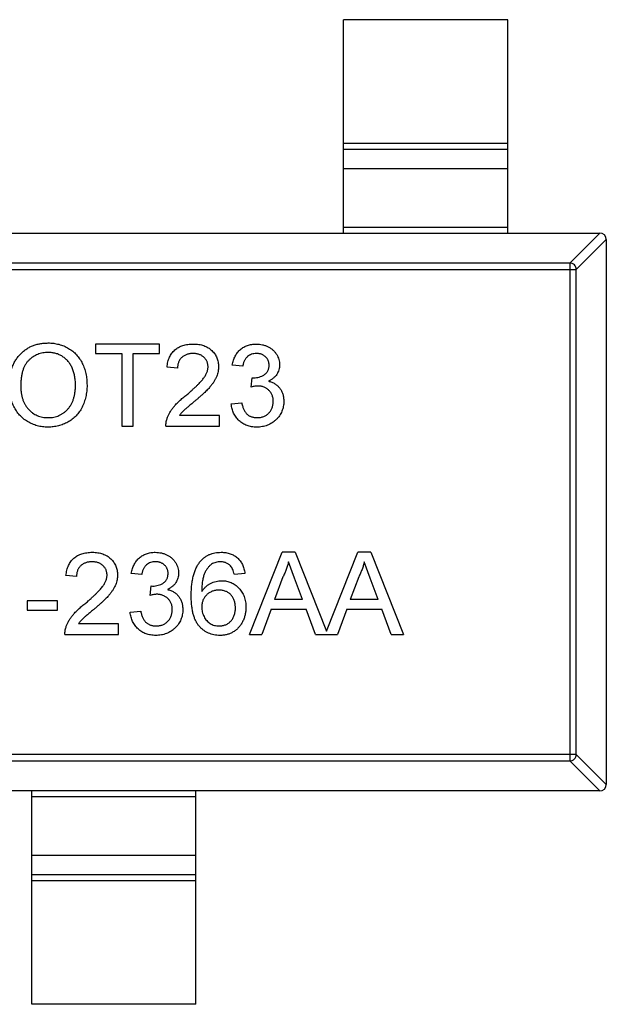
# Model space of a CAD drawing. Header units: millimetres. Extents: x 42 to 554, y 166 to 335.
# Tile 317 of 410: x 497.57 to 499.36, y 201.17 to 204.17. Entities that reach past the tile are written whole.
import ezdxf

# ---------------------------------------------------------------- set-up
doc = ezdxf.new("R2010")
doc.units = ezdxf.units.MM
doc.header["$LTSCALE"] = 30.734
doc.layers.get('0').update_dxf_attribs({"linetype": 'CONTINUOUS'})

msp = doc.modelspace()

# ---------------------------------------------------------------- linework, layer by layer
at = {"linetype": 'Continuous'}
for p, q in [((499.0558, 204.1673), (498.5558, 204.1673)), ((498.5558, 203.5173), (498.5558, 204.1673)), ((499.0558, 203.5173), (499.0558, 204.1673)), ((498.5558, 203.7912), (499.0558, 203.7912)), ((499.0558, 203.7714), (498.5558, 203.7714)), ((499.0558, 203.7133), (498.5558, 203.7133)), ((498.5558, 203.5351), (499.0558, 203.5351)), ((496.3758, 203.5173), (499.3358, 203.5173)), ((499.2447, 203.4259), (499.3361, 203.5173)), ((499.3558, 203.4976), (499.2644, 203.4062)), ((499.3558, 203.4973), (499.3558, 201.8373)), ((496.4472, 203.4062), (499.2644, 203.4062)), ((499.2447, 203.4259), (496.4669, 203.4259)), ((499.2447, 203.4259), (499.2447, 201.9087)), ((499.2644, 201.9284), (499.2644, 203.4062)), ((497.9953, 203.1791), (497.7997, 203.1791)), ((497.7997, 203.1791), (497.7997, 203.1503)), ((497.9953, 203.1503), (497.9953, 203.1791)), ((497.7997, 203.1503), (497.8799, 203.1503)), ((497.8799, 203.1503), (497.8799, 202.9291)), ((497.9151, 203.1503), (497.9953, 203.1503)), ((497.9151, 202.9291), (497.9151, 203.1503)), ((498.0497, 203.1054), (498.0177, 203.1086)), ((498.2485, 203.1118), (498.2164, 203.115)), ((498.2738, 203.0477), (498.2771, 203.0766)), ((498.2771, 203.0766), (498.2817, 203.0762)), ((498.2132, 202.9964), (498.2453, 202.9996)), ((498.178, 202.9612), (498.0557, 202.9612)), ((498.178, 202.9291), (498.178, 202.9612)), ((497.8799, 202.9291), (497.9151, 202.9291)), ((498.0145, 202.9291), (498.178, 202.9291)), ((498.2687, 202.2945), (498.368, 202.5445)), ((498.4078, 202.5445), (498.368, 202.5445)), ((498.4078, 202.5445), (498.5033, 202.304)), ((498.5033, 202.304), (498.5988, 202.5445)), ((498.6385, 202.5445), (498.5988, 202.5445)), ((498.6385, 202.5445), (498.7378, 202.2945)), ((498.4063, 202.466), (498.3879, 202.5157)), ((498.637, 202.466), (498.6187, 202.5157)), ((497.7421, 202.4708), (497.71, 202.474)), ((497.9408, 202.4772), (497.9087, 202.4804)), ((498.2549, 202.4804), (498.2228, 202.4772)), ((497.9661, 202.4131), (497.9694, 202.442)), ((497.9694, 202.442), (497.974, 202.4416)), ((498.3708, 202.4695), (498.3452, 202.4003)), ((498.4306, 202.4003), (498.4063, 202.466)), ((498.6016, 202.4695), (498.576, 202.4003)), ((498.6613, 202.4003), (498.637, 202.466)), ((497.6844, 202.3971), (497.5914, 202.3971)), ((497.5914, 202.3971), (497.5914, 202.3682)), ((497.6844, 202.3682), (497.6844, 202.3971)), ((498.4306, 202.4003), (498.3452, 202.4003)), ((498.6613, 202.4003), (498.576, 202.4003)), ((497.5914, 202.3682), (497.6844, 202.3682)), ((497.9055, 202.3618), (497.9376, 202.365)), ((498.3346, 202.3714), (498.3062, 202.2945)), ((498.3346, 202.3714), (498.4412, 202.3714)), ((498.4696, 202.2945), (498.4412, 202.3714)), ((498.5654, 202.3714), (498.5369, 202.2945)), ((498.5654, 202.3714), (498.6719, 202.3714)), ((498.7004, 202.2945), (498.6719, 202.3714)), ((497.8703, 202.3266), (497.748, 202.3266)), ((497.8703, 202.2945), (497.8703, 202.3266)), ((497.7068, 202.2945), (497.8703, 202.2945)), ((498.2687, 202.2945), (498.3062, 202.2945)), ((498.4696, 202.2945), (498.5369, 202.2945)), ((498.7004, 202.2945), (498.7378, 202.2945)), ((499.2644, 201.9284), (496.4472, 201.9284)), ((496.4669, 201.9087), (499.2447, 201.9087)), ((499.3361, 201.8173), (499.2447, 201.9087)), ((499.2644, 201.9284), (499.3558, 201.837)), ((499.3358, 201.8173), (496.3758, 201.8173)), ((497.6058, 201.1673), (497.6058, 201.8173)), ((498.1058, 201.1673), (498.1058, 201.8173)), ((498.1058, 201.7995), (497.6058, 201.7995)), ((497.6058, 201.6213), (498.1058, 201.6213)), ((497.6058, 201.5633), (498.1058, 201.5633)), ((498.1058, 201.5435), (497.6058, 201.5435)), ((498.1058, 201.1673), (497.6058, 201.1673))]:
    msp.add_line(p, q, dxfattribs=at)
for centre, start, end in [((499.3358, 203.4973), 0, 90), ((499.3358, 201.8373), 270, 0)]:
    msp.add_arc(centre, 0.02, start, end, dxfattribs=at)
for points, knots in [([(499.2644, 203.4062), (499.2643, 203.4087), (499.2632, 203.4138), (499.2588, 203.4203), (499.2523, 203.4247), (499.2472, 203.4258), (499.2447, 203.4259)], [0, 0, 0, 0, 0.249032, 0.5, 0.750968, 1, 1, 1, 1]), ([(497.5369, 203.0508), (497.537, 203.0558), (497.5372, 203.0656), (497.5388, 203.0798), (497.5413, 203.0932), (497.545, 203.1057), (497.5497, 203.1175), (497.5553, 203.1284), (497.5621, 203.1384), (497.5699, 203.1476), (497.5785, 203.1557), (497.5877, 203.1629), (497.5976, 203.1689), (497.608, 203.1739), (497.6191, 203.1777), (497.6308, 203.1803), (497.643, 203.182), (497.6514, 203.1822), (497.6557, 203.1823)], [0, 0, 0, 0, 0.075226, 0.146575, 0.2145, 0.27953, 0.342403, 0.403496, 0.463762, 0.523864, 0.583252, 0.641302, 0.698898, 0.756295, 0.814628, 0.874325, 0.935783, 1, 1, 1, 1]), ([(497.6557, 203.1823), (497.6585, 203.1823), (497.6641, 203.1822), (497.6724, 203.1814), (497.6805, 203.1801), (497.6883, 203.1783), (497.696, 203.176), (497.7034, 203.1732), (497.7106, 203.1698), (497.7176, 203.166), (497.7243, 203.1617), (497.7306, 203.157), (497.7365, 203.1518), (497.742, 203.1464), (497.747, 203.1404), (497.7517, 203.1341), (497.7559, 203.1273), (497.7597, 203.1202), (497.7631, 203.1128), (497.766, 203.105), (497.7685, 203.0971), (497.7706, 203.0889), (497.7721, 203.0804), (497.7733, 203.0718), (497.7739, 203.0628), (497.774, 203.0568), (497.7741, 203.0537)], [0, 0, 0, 0, 0.043099, 0.085587, 0.126908, 0.167967, 0.20845, 0.249025, 0.289281, 0.33001, 0.370598, 0.410466, 0.450033, 0.489688, 0.529116, 0.569037, 0.609703, 0.650759, 0.692509, 0.734219, 0.776707, 0.819552, 0.863351, 0.907839, 0.953334, 1, 1, 1, 1]), ([(498.0177, 203.1086), (498.018, 203.1114), (498.0187, 203.1169), (498.0203, 203.1247), (498.0225, 203.132), (498.0252, 203.1389), (498.0285, 203.1452), (498.0323, 203.1511), (498.0367, 203.1564), (498.0417, 203.1612), (498.0471, 203.1654), (498.053, 203.1691), (498.0594, 203.1722), (498.0662, 203.1748), (498.0735, 203.1767), (498.0812, 203.1781), (498.0894, 203.179), (498.095, 203.1791), (498.0978, 203.1791)], [0, 0, 0, 0, 0.070675, 0.137493, 0.201473, 0.262869, 0.32255, 0.380737, 0.43822, 0.495487, 0.553484, 0.611346, 0.670644, 0.731587, 0.794183, 0.859445, 0.928208, 1, 1, 1, 1]), ([(498.0978, 203.1791), (498.1007, 203.1791), (498.1063, 203.179), (498.1146, 203.178), (498.1223, 203.1765), (498.1296, 203.1743), (498.1364, 203.1715), (498.1428, 203.1681), (498.1487, 203.1641), (498.1541, 203.1594), (498.1589, 203.1543), (498.1632, 203.1489), (498.1667, 203.1431), (498.1697, 203.1372), (498.172, 203.1308), (498.1735, 203.1242), (498.1746, 203.1173), (498.1747, 203.1125), (498.1747, 203.1101)], [0, 0, 0, 0, 0.074712, 0.145539, 0.213339, 0.278615, 0.342094, 0.40389, 0.465063, 0.526577, 0.587328, 0.64638, 0.704345, 0.761672, 0.819418, 0.878039, 0.937796, 1, 1, 1, 1]), ([(498.2164, 203.115), (498.2169, 203.1175), (498.2179, 203.1224), (498.2199, 203.1294), (498.2223, 203.136), (498.2253, 203.1421), (498.2286, 203.1479), (498.2324, 203.1531), (498.2366, 203.158), (498.2412, 203.1624), (498.2462, 203.1664), (498.2515, 203.1698), (498.2571, 203.1727), (498.263, 203.175), (498.2692, 203.1769), (498.2758, 203.1782), (498.2825, 203.179), (498.2872, 203.1791), (498.2895, 203.1791)], [0, 0, 0, 0, 0.071036, 0.139343, 0.204958, 0.268332, 0.330129, 0.390664, 0.450861, 0.510587, 0.570374, 0.629455, 0.687994, 0.747581, 0.807839, 0.870034, 0.93381, 1, 1, 1, 1]), ([(498.2895, 203.1791), (498.2928, 203.179), (498.2992, 203.1788), (498.3086, 203.1772), (498.3176, 203.1745), (498.3262, 203.1707), (498.3341, 203.1661), (498.3411, 203.1606), (498.347, 203.1543), (498.3519, 203.1472), (498.3558, 203.1397), (498.3586, 203.1319), (498.3603, 203.1238), (498.3605, 203.1183), (498.3606, 203.1156)], [0, 0, 0, 0, 0.092054, 0.181008, 0.26913, 0.357137, 0.443549, 0.526433, 0.607453, 0.688385, 0.767854, 0.845531, 0.922529, 1, 1, 1, 1]), ([(497.6559, 203.1535), (497.6531, 203.1534), (497.6475, 203.1533), (497.6394, 203.1521), (497.6315, 203.1503), (497.6239, 203.1477), (497.6167, 203.1443), (497.6097, 203.1402), (497.603, 203.1354), (497.5967, 203.1298), (497.5908, 203.1234), (497.5858, 203.1159), (497.5816, 203.1073), (497.5781, 203.0979), (497.5754, 203.0874), (497.5736, 203.076), (497.5724, 203.0635), (497.5723, 203.0549), (497.5722, 203.0504)], [0, 0, 0, 0, 0.055943, 0.110382, 0.164048, 0.216759, 0.269601, 0.323009, 0.377581, 0.433449, 0.490922, 0.550625, 0.613117, 0.679861, 0.751358, 0.828261, 0.910795, 1, 1, 1, 1]), ([(497.7388, 203.054), (497.7388, 203.0565), (497.7388, 203.0613), (497.7382, 203.0685), (497.7375, 203.0754), (497.7364, 203.0821), (497.7349, 203.0885), (497.7333, 203.0947), (497.7312, 203.1007), (497.7289, 203.1064), (497.7262, 203.1119), (497.7233, 203.117), (497.72, 203.1218), (497.7165, 203.1264), (497.7126, 203.1305), (497.7085, 203.1344), (497.7041, 203.1379), (497.6994, 203.1412), (497.6945, 203.1441), (497.6894, 203.1466), (497.6842, 203.1488), (497.6788, 203.1505), (497.6733, 203.1518), (497.6676, 203.1528), (497.6618, 203.1534), (497.6579, 203.1535), (497.6559, 203.1535)], [0, 0, 0, 0, 0.050852, 0.099752, 0.147438, 0.194086, 0.239171, 0.28334, 0.326577, 0.368936, 0.410572, 0.451051, 0.490877, 0.530044, 0.568937, 0.607578, 0.64642, 0.685679, 0.724799, 0.763513, 0.802173, 0.84074, 0.879649, 0.919071, 0.959098, 1, 1, 1, 1]), ([(498.0971, 203.1503), (498.0954, 203.1503), (498.092, 203.1502), (498.087, 203.1496), (498.0823, 203.1487), (498.0778, 203.1474), (498.0736, 203.1457), (498.0697, 203.1436), (498.0661, 203.1413), (498.0627, 203.1384), (498.0597, 203.1353), (498.057, 203.1319), (498.0548, 203.1282), (498.053, 203.1242), (498.0516, 203.1199), (498.0505, 203.1153), (498.0499, 203.1105), (498.0498, 203.1071), (498.0497, 203.1054)], [0, 0, 0, 0, 0.070696, 0.138358, 0.20337, 0.2657, 0.327256, 0.386512, 0.445858, 0.505173, 0.56378, 0.622343, 0.680824, 0.739795, 0.800801, 0.864239, 0.930631, 1, 1, 1, 1]), ([(498.1427, 203.1098), (498.1427, 203.1112), (498.1426, 203.114), (498.1419, 203.118), (498.141, 203.1219), (498.1396, 203.1256), (498.1378, 203.1291), (498.1356, 203.1325), (498.133, 203.1357), (498.1301, 203.1386), (498.1269, 203.1414), (498.1233, 203.1437), (498.1195, 203.1458), (498.1155, 203.1475), (498.1113, 203.1487), (498.1068, 203.1496), (498.102, 203.1502), (498.0988, 203.1503), (498.0971, 203.1503)], [0, 0, 0, 0, 0.061762, 0.121174, 0.179421, 0.236843, 0.294322, 0.353191, 0.412721, 0.474522, 0.537057, 0.599591, 0.662367, 0.725246, 0.790316, 0.857724, 0.927232, 1, 1, 1, 1]), ([(498.2905, 203.1503), (498.2878, 203.1502), (498.2827, 203.15), (498.2753, 203.1481), (498.2685, 203.1451), (498.2636, 203.1415), (498.26, 203.1382), (498.2576, 203.1353), (498.2555, 203.1321), (498.2535, 203.1286), (498.2519, 203.1249), (498.2504, 203.1208), (498.2493, 203.1164), (498.2487, 203.1134), (498.2485, 203.1118)], [0, 0, 0, 0, 0.127797, 0.246795, 0.362284, 0.477652, 0.536237, 0.59559, 0.656344, 0.719085, 0.784349, 0.852876, 0.924551, 1, 1, 1, 1]), ([(498.3286, 203.1145), (498.3286, 203.1158), (498.3285, 203.1183), (498.328, 203.1219), (498.3272, 203.1254), (498.326, 203.1287), (498.3245, 203.1318), (498.3226, 203.1348), (498.3205, 203.1376), (498.3179, 203.1402), (498.3152, 203.1426), (498.3122, 203.1446), (498.3091, 203.1464), (498.3058, 203.1478), (498.3022, 203.1489), (498.2985, 203.1497), (498.2946, 203.1502), (498.2919, 203.1503), (498.2905, 203.1503)], [0, 0, 0, 0, 0.065093, 0.127304, 0.188122, 0.247131, 0.306077, 0.365678, 0.426103, 0.487841, 0.550317, 0.611805, 0.672737, 0.734883, 0.79768, 0.862475, 0.929775, 1, 1, 1, 1]), ([(498.0755, 203.0226), (498.0787, 203.0253), (498.0849, 203.0306), (498.0936, 203.0383), (498.1016, 203.0455), (498.1087, 203.0522), (498.115, 203.0585), (498.1205, 203.0643), (498.1252, 203.0695), (498.1291, 203.0744), (498.1323, 203.079), (498.1351, 203.0835), (498.1374, 203.088), (498.1393, 203.0924), (498.1409, 203.0968), (498.1419, 203.1012), (498.1426, 203.1055), (498.1427, 203.1084), (498.1427, 203.1098)], [0, 0, 0, 0, 0.11141, 0.214526, 0.309417, 0.396087, 0.474284, 0.544374, 0.60642, 0.660582, 0.709794, 0.756451, 0.800767, 0.843168, 0.884295, 0.923885, 0.962359, 1, 1, 1, 1]), ([(498.1747, 203.1101), (498.1747, 203.1077), (498.1745, 203.1027), (498.1735, 203.0953), (498.1716, 203.088), (498.1692, 203.0806), (498.1658, 203.0733), (498.1616, 203.0658), (498.1564, 203.0581), (498.1514, 203.0516), (498.1467, 203.0461), (498.1425, 203.0416), (498.1377, 203.0368), (498.1325, 203.0316), (498.1265, 203.0261), (498.12, 203.0202), (498.1129, 203.014), (498.1079, 203.0097), (498.1054, 203.0076)], [0, 0, 0, 0, 0.057945, 0.116018, 0.174826, 0.234683, 0.296827, 0.364061, 0.436192, 0.51426, 0.556976, 0.604856, 0.657675, 0.715751, 0.77884, 0.847501, 0.921228, 1, 1, 1, 1]), ([(498.2817, 203.0762), (498.2847, 203.0763), (498.2904, 203.0766), (498.2989, 203.0784), (498.3069, 203.0813), (498.313, 203.0847), (498.3176, 203.088), (498.3205, 203.0909), (498.3231, 203.094), (498.325, 203.0975), (498.3267, 203.1013), (498.3278, 203.1055), (498.3285, 203.1099), (498.3286, 203.113), (498.3286, 203.1145)], [0, 0, 0, 0, 0.129789, 0.254605, 0.378435, 0.50292, 0.565018, 0.624848, 0.683448, 0.742765, 0.802757, 0.86522, 0.930779, 1, 1, 1, 1]), ([(498.3606, 203.1156), (498.3605, 203.113), (498.3603, 203.1079), (498.3587, 203.1004), (498.3559, 203.0933), (498.3522, 203.0865), (498.3473, 203.0803), (498.3414, 203.0748), (498.3344, 203.0699), (498.3292, 203.0673), (498.3265, 203.066)], [0, 0, 0, 0, 0.121951, 0.240787, 0.35855, 0.479066, 0.601519, 0.727551, 0.859932, 1, 1, 1, 1]), ([(497.6555, 202.9259), (497.6526, 202.926), (497.647, 202.9261), (497.6385, 202.9269), (497.6303, 202.9282), (497.6224, 202.93), (497.6146, 202.9324), (497.6072, 202.9354), (497.5999, 202.9388), (497.5929, 202.9427), (497.5862, 202.9471), (497.58, 202.9519), (497.5741, 202.9571), (497.5687, 202.9628), (497.5636, 202.9687), (497.559, 202.9751), (497.5548, 202.9818), (497.5511, 202.989), (497.5477, 202.9963), (497.5449, 203.0038), (497.5424, 203.0113), (497.5404, 203.019), (497.5388, 203.0269), (497.5378, 203.0348), (497.537, 203.0428), (497.537, 203.0481), (497.5369, 203.0508)], [0, 0, 0, 0, 0.044697, 0.088534, 0.131409, 0.173814, 0.215715, 0.257247, 0.298848, 0.340604, 0.382029, 0.42297, 0.463632, 0.504048, 0.544591, 0.584964, 0.626265, 0.667979, 0.709943, 0.751382, 0.792619, 0.833948, 0.875008, 0.916446, 0.957907, 1, 1, 1, 1]), ([(497.5722, 203.0504), (497.5722, 203.0468), (497.5723, 203.0398), (497.5735, 203.0295), (497.5754, 203.0198), (497.5779, 203.0107), (497.5813, 203.0022), (497.5853, 202.9943), (497.5902, 202.987), (497.5957, 202.9803), (497.6018, 202.9743), (497.6083, 202.9691), (497.6153, 202.9647), (497.6226, 202.9611), (497.6302, 202.9582), (497.6383, 202.9562), (497.6467, 202.955), (497.6524, 202.9549), (497.6554, 202.9548)], [0, 0, 0, 0, 0.075964, 0.148125, 0.217201, 0.2833, 0.347202, 0.4093, 0.470426, 0.531588, 0.591739, 0.650258, 0.707303, 0.764208, 0.821148, 0.879119, 0.938423, 1, 1, 1, 1]), ([(497.6554, 202.9548), (497.6583, 202.9549), (497.6642, 202.955), (497.6727, 202.9562), (497.6808, 202.9583), (497.6886, 202.9611), (497.6959, 202.9648), (497.7029, 202.9692), (497.7094, 202.9745), (497.7155, 202.9805), (497.721, 202.9874), (497.7258, 202.9949), (497.7298, 203.0031), (497.7332, 203.0119), (497.7357, 203.0215), (497.7376, 203.0318), (497.7387, 203.0427), (497.7388, 203.0501), (497.7388, 203.054)], [0, 0, 0, 0, 0.061055, 0.119545, 0.176806, 0.232956, 0.288583, 0.344667, 0.401662, 0.46054, 0.520477, 0.581213, 0.643431, 0.707961, 0.775371, 0.846414, 0.921152, 1, 1, 1, 1]), ([(497.7741, 203.0537), (497.7741, 203.0506), (497.774, 203.0445), (497.7733, 203.0354), (497.772, 203.0266), (497.7704, 203.0181), (497.7682, 203.0097), (497.7656, 203.0016), (497.7625, 202.9938), (497.759, 202.9863), (497.755, 202.9791), (497.7506, 202.9723), (497.7458, 202.966), (497.7406, 202.9601), (497.735, 202.9547), (497.7289, 202.9497), (497.7225, 202.9451), (497.7158, 202.9411), (497.7087, 202.9376), (497.7015, 202.9345), (497.6942, 202.9318), (497.6867, 202.9296), (497.6791, 202.928), (497.6714, 202.9268), (497.6635, 202.9261), (497.6582, 202.926), (497.6555, 202.9259)], [0, 0, 0, 0, 0.04756, 0.093962, 0.139112, 0.183626, 0.227457, 0.270703, 0.313611, 0.35626, 0.398366, 0.439557, 0.480045, 0.519888, 0.559658, 0.599421, 0.639208, 0.679668, 0.72002, 0.759859, 0.79956, 0.839199, 0.878956, 0.918794, 0.959083, 1, 1, 1, 1]), ([(498.2945, 203.0511), (498.2931, 203.0511), (498.2899, 203.051), (498.285, 203.0503), (498.2796, 203.0493), (498.2758, 203.0483), (498.2738, 203.0477)], [0, 0, 0, 0, 0.209403, 0.444401, 0.708272, 1, 1, 1, 1]), ([(498.3414, 203.0046), (498.3414, 203.0063), (498.3413, 203.0095), (498.3407, 203.0142), (498.3396, 203.0188), (498.3382, 203.0231), (498.3363, 203.0271), (498.3341, 203.031), (498.3313, 203.0346), (498.3282, 203.038), (498.3249, 203.0411), (498.3212, 203.0438), (498.3173, 203.0461), (498.3132, 203.0479), (498.3088, 203.0494), (498.3043, 203.0504), (498.2995, 203.051), (498.2962, 203.0511), (498.2945, 203.0511)], [0, 0, 0, 0, 0.067051, 0.13118, 0.193722, 0.254499, 0.314763, 0.375117, 0.436023, 0.498297, 0.560571, 0.621619, 0.681973, 0.742853, 0.804272, 0.867473, 0.932273, 1, 1, 1, 1]), ([(498.3265, 203.066), (498.3283, 203.0656), (498.3319, 203.0647), (498.3369, 203.0628), (498.3416, 203.0607), (498.3462, 203.0582), (498.3503, 203.0553), (498.3542, 203.0522), (498.3577, 203.0486), (498.361, 203.0447), (498.364, 203.0406), (498.3665, 203.0362), (498.3686, 203.0315), (498.3705, 203.0266), (498.3718, 203.0214), (498.3727, 203.0159), (498.3734, 203.0102), (498.3734, 203.0063), (498.3735, 203.0044)], [0, 0, 0, 0, 0.065828, 0.128938, 0.190858, 0.251186, 0.310974, 0.37005, 0.429672, 0.489507, 0.549975, 0.610075, 0.670915, 0.732909, 0.796711, 0.861825, 0.929892, 1, 1, 1, 1]), ([(498.0178, 202.9514), (498.0189, 202.9543), (498.0211, 202.9603), (498.0254, 202.9689), (498.0306, 202.9774), (498.0356, 202.9844), (498.0402, 202.9899), (498.044, 202.9943), (498.0483, 202.9988), (498.053, 203.0033), (498.058, 203.008), (498.0634, 203.0128), (498.0693, 203.0177), (498.0734, 203.021), (498.0755, 203.0226)], [0, 0, 0, 0, 0.100388, 0.204407, 0.310686, 0.422157, 0.480685, 0.543238, 0.6095, 0.679555, 0.753841, 0.831641, 0.913813, 1, 1, 1, 1]), ([(498.1054, 203.0076), (498.1032, 203.0058), (498.099, 203.0024), (498.0931, 202.9975), (498.0878, 202.9929), (498.0829, 202.989), (498.0788, 202.9854), (498.0751, 202.9823), (498.0722, 202.9796), (498.0676, 202.9755), (498.0619, 202.9696), (498.0577, 202.9639), (498.0557, 202.9612)], [0, 0, 0, 0, 0.1242, 0.23683, 0.339495, 0.431254, 0.511455, 0.581223, 0.640495, 0.688308, 0.850333, 1, 1, 1, 1]), ([(498.291, 202.9259), (498.2884, 202.926), (498.2832, 202.9261), (498.2756, 202.9271), (498.2684, 202.9285), (498.2615, 202.9307), (498.2549, 202.9335), (498.2488, 202.9369), (498.2429, 202.9409), (498.2374, 202.9455), (498.2324, 202.9506), (498.2279, 202.956), (498.224, 202.9619), (498.2206, 202.9681), (498.2179, 202.9747), (498.2158, 202.9816), (498.2141, 202.9889), (498.2135, 202.9939), (498.2132, 202.9964)], [0, 0, 0, 0, 0.067794, 0.133464, 0.196934, 0.258481, 0.319787, 0.380431, 0.44099, 0.502867, 0.564806, 0.625526, 0.685604, 0.746041, 0.807347, 0.869717, 0.93379, 1, 1, 1, 1]), ([(498.2453, 202.9996), (498.2457, 202.9977), (498.2465, 202.994), (498.2481, 202.9887), (498.2498, 202.9837), (498.2519, 202.9792), (498.2539, 202.9751), (498.2563, 202.9714), (498.2588, 202.9681), (498.2616, 202.9653), (498.2646, 202.9628), (498.2678, 202.9606), (498.2713, 202.9588), (498.275, 202.9574), (498.279, 202.9562), (498.2831, 202.9554), (498.2875, 202.9548), (498.2906, 202.9548), (498.2921, 202.9548)], [0, 0, 0, 0, 0.082566, 0.15976, 0.233155, 0.301356, 0.365752, 0.426437, 0.484185, 0.539549, 0.593156, 0.647048, 0.701446, 0.757, 0.81384, 0.873058, 0.934963, 1, 1, 1, 1]), ([(498.3735, 203.0044), (498.3734, 203.0017), (498.3733, 202.9964), (498.3721, 202.9886), (498.3703, 202.9812), (498.3677, 202.974), (498.3645, 202.9671), (498.3604, 202.9606), (498.3556, 202.9544), (498.3501, 202.9486), (498.3442, 202.9433), (498.3377, 202.9386), (498.3309, 202.9347), (498.3237, 202.9315), (498.316, 202.929), (498.308, 202.9272), (498.2996, 202.9261), (498.2939, 202.926), (498.291, 202.9259)], [0, 0, 0, 0, 0.063503, 0.124805, 0.18492, 0.244376, 0.303775, 0.364133, 0.425376, 0.488388, 0.551743, 0.61386, 0.67564, 0.737737, 0.800417, 0.864658, 0.930985, 1, 1, 1, 1]), ([(498.2921, 202.9548), (498.294, 202.9548), (498.2975, 202.9549), (498.3027, 202.9556), (498.3076, 202.9567), (498.3123, 202.9583), (498.3166, 202.9603), (498.3207, 202.9628), (498.3245, 202.9657), (498.328, 202.969), (498.3311, 202.9727), (498.3339, 202.9766), (498.3362, 202.9808), (498.3382, 202.9851), (498.3396, 202.9897), (498.3406, 202.9945), (498.3413, 202.9995), (498.3414, 203.0029), (498.3414, 203.0046)], [0, 0, 0, 0, 0.069461, 0.135658, 0.19962, 0.261651, 0.322053, 0.38234, 0.443223, 0.50493, 0.56682, 0.6276, 0.687476, 0.747351, 0.808174, 0.870133, 0.933721, 1, 1, 1, 1]), ([(498.0145, 202.9291), (498.0145, 202.931), (498.0145, 202.9348), (498.0151, 202.9405), (498.0161, 202.946), (498.0173, 202.9496), (498.0178, 202.9514)], [0, 0, 0, 0, 0.252643, 0.50444, 0.750407, 1, 1, 1, 1]), ([(497.71, 202.474), (497.7103, 202.4768), (497.711, 202.4822), (497.7126, 202.4901), (497.7148, 202.4974), (497.7175, 202.5043), (497.7208, 202.5106), (497.7246, 202.5165), (497.729, 202.5218), (497.734, 202.5266), (497.7394, 202.5308), (497.7453, 202.5345), (497.7517, 202.5376), (497.7586, 202.5401), (497.7658, 202.5421), (497.7735, 202.5435), (497.7817, 202.5443), (497.7873, 202.5445), (497.7901, 202.5445)], [0, 0, 0, 0, 0.070675, 0.137493, 0.201473, 0.262869, 0.32255, 0.380737, 0.43822, 0.495487, 0.553484, 0.611346, 0.670644, 0.731587, 0.794183, 0.859445, 0.928208, 1, 1, 1, 1]), ([(497.7901, 202.5445), (497.793, 202.5445), (497.7987, 202.5444), (497.8069, 202.5434), (497.8146, 202.5419), (497.8219, 202.5397), (497.8287, 202.5369), (497.8351, 202.5335), (497.841, 202.5294), (497.8464, 202.5248), (497.8512, 202.5197), (497.8555, 202.5143), (497.859, 202.5085), (497.862, 202.5025), (497.8643, 202.4962), (497.8659, 202.4896), (497.8669, 202.4826), (497.867, 202.4779), (497.8671, 202.4755)], [0, 0, 0, 0, 0.074712, 0.145539, 0.213339, 0.278615, 0.342094, 0.40389, 0.465063, 0.526577, 0.587328, 0.64638, 0.704345, 0.761672, 0.819418, 0.878039, 0.937796, 1, 1, 1, 1]), ([(497.9087, 202.4804), (497.9092, 202.4829), (497.9102, 202.4878), (497.9122, 202.4948), (497.9147, 202.5014), (497.9176, 202.5075), (497.9209, 202.5132), (497.9247, 202.5185), (497.9289, 202.5234), (497.9335, 202.5278), (497.9385, 202.5318), (497.9438, 202.5352), (497.9494, 202.5381), (497.9553, 202.5404), (497.9615, 202.5423), (497.9681, 202.5436), (497.9749, 202.5444), (497.9795, 202.5445), (497.9818, 202.5445)], [0, 0, 0, 0, 0.071036, 0.139343, 0.204958, 0.268332, 0.330129, 0.390664, 0.450861, 0.510587, 0.570374, 0.629455, 0.687994, 0.747581, 0.807839, 0.870034, 0.93381, 1, 1, 1, 1]), ([(497.9818, 202.5445), (497.9851, 202.5444), (497.9915, 202.5442), (498.0009, 202.5426), (498.0099, 202.5398), (498.0185, 202.5361), (498.0264, 202.5315), (498.0334, 202.526), (498.0394, 202.5197), (498.0442, 202.5126), (498.0481, 202.5051), (498.0509, 202.4973), (498.0526, 202.4892), (498.0528, 202.4837), (498.053, 202.481)], [0, 0, 0, 0, 0.092054, 0.181008, 0.26913, 0.357137, 0.443549, 0.526433, 0.607453, 0.688385, 0.767854, 0.845531, 0.922529, 1, 1, 1, 1]), ([(498.1187, 202.5161), (498.1207, 202.5184), (498.1247, 202.5229), (498.1315, 202.5287), (498.1387, 202.5336), (498.1465, 202.5376), (498.1549, 202.5407), (498.1637, 202.543), (498.173, 202.5443), (498.1794, 202.5444), (498.1827, 202.5445)], [0, 0, 0, 0, 0.125625, 0.247619, 0.368528, 0.488104, 0.609878, 0.735382, 0.864448, 1, 1, 1, 1]), ([(498.1827, 202.5445), (498.1851, 202.5445), (498.1899, 202.5444), (498.197, 202.5436), (498.2036, 202.5422), (498.21, 202.5404), (498.216, 202.5379), (498.2217, 202.5351), (498.227, 202.5316), (498.232, 202.5276), (498.2365, 202.5231), (498.2406, 202.5182), (498.2442, 202.5129), (498.2473, 202.5072), (498.25, 202.5011), (498.2521, 202.4946), (498.2538, 202.4876), (498.2545, 202.4829), (498.2549, 202.4804)], [0, 0, 0, 0, 0.068499, 0.134572, 0.198208, 0.259784, 0.319951, 0.379508, 0.438814, 0.498497, 0.558182, 0.617438, 0.677522, 0.737959, 0.80033, 0.86409, 0.930622, 1, 1, 1, 1]), ([(497.7894, 202.5157), (497.7877, 202.5156), (497.7843, 202.5156), (497.7793, 202.515), (497.7746, 202.5141), (497.7701, 202.5128), (497.766, 202.5111), (497.7621, 202.509), (497.7584, 202.5066), (497.755, 202.5038), (497.752, 202.5007), (497.7493, 202.4973), (497.7471, 202.4936), (497.7453, 202.4896), (497.7439, 202.4853), (497.7428, 202.4807), (497.7422, 202.4758), (497.7421, 202.4725), (497.7421, 202.4708)], [0, 0, 0, 0, 0.070696, 0.138358, 0.20337, 0.2657, 0.327256, 0.386512, 0.445858, 0.505173, 0.56378, 0.622343, 0.680824, 0.739795, 0.800801, 0.864239, 0.930631, 1, 1, 1, 1]), ([(497.835, 202.4752), (497.835, 202.4766), (497.8349, 202.4794), (497.8343, 202.4834), (497.8334, 202.4873), (497.8319, 202.491), (497.8302, 202.4945), (497.8279, 202.4978), (497.8254, 202.501), (497.8224, 202.504), (497.8192, 202.5068), (497.8156, 202.5091), (497.8119, 202.5112), (497.8078, 202.5129), (497.8036, 202.5141), (497.7991, 202.515), (497.7943, 202.5156), (497.7911, 202.5156), (497.7894, 202.5157)], [0, 0, 0, 0, 0.061762, 0.121174, 0.179421, 0.236843, 0.294322, 0.353191, 0.412721, 0.474522, 0.537057, 0.599591, 0.662367, 0.725246, 0.790316, 0.857724, 0.927232, 1, 1, 1, 1]), ([(497.9828, 202.5157), (497.9802, 202.5156), (497.975, 202.5154), (497.9676, 202.5135), (497.9608, 202.5105), (497.9559, 202.5069), (497.9523, 202.5035), (497.9499, 202.5007), (497.9478, 202.4975), (497.9459, 202.494), (497.9442, 202.4902), (497.9427, 202.4862), (497.9416, 202.4818), (497.9411, 202.4788), (497.9408, 202.4772)], [0, 0, 0, 0, 0.127797, 0.246795, 0.362284, 0.477652, 0.536237, 0.59559, 0.656344, 0.719085, 0.784349, 0.852876, 0.924551, 1, 1, 1, 1]), ([(498.0209, 202.4799), (498.0209, 202.4812), (498.0208, 202.4837), (498.0203, 202.4873), (498.0195, 202.4908), (498.0183, 202.4941), (498.0168, 202.4972), (498.0149, 202.5001), (498.0128, 202.503), (498.0103, 202.5055), (498.0075, 202.508), (498.0046, 202.51), (498.0014, 202.5118), (497.9981, 202.5132), (497.9945, 202.5143), (497.9908, 202.5151), (497.9869, 202.5156), (497.9842, 202.5157), (497.9828, 202.5157)], [0, 0, 0, 0, 0.065093, 0.127304, 0.188122, 0.247131, 0.306077, 0.365678, 0.426103, 0.487841, 0.550317, 0.611805, 0.672737, 0.734883, 0.79768, 0.862475, 0.929775, 1, 1, 1, 1]), ([(498.0914, 202.4116), (498.0914, 202.4145), (498.0915, 202.4203), (498.0918, 202.4288), (498.0923, 202.4371), (498.0931, 202.445), (498.094, 202.4526), (498.0952, 202.4599), (498.0966, 202.4669), (498.0982, 202.4736), (498.1, 202.48), (498.102, 202.4861), (498.1042, 202.4919), (498.1067, 202.4973), (498.1093, 202.5025), (498.1122, 202.5073), (498.1153, 202.5119), (498.1175, 202.5147), (498.1187, 202.5161)], [0, 0, 0, 0, 0.080034, 0.157854, 0.232564, 0.304731, 0.374384, 0.441663, 0.506048, 0.568692, 0.628715, 0.687238, 0.743227, 0.797567, 0.850239, 0.901629, 0.951067, 1, 1, 1, 1]), ([(498.1533, 202.5083), (498.1512, 202.5065), (498.1469, 202.503), (498.1413, 202.4964), (498.1363, 202.4888), (498.1326, 202.4816), (498.13, 202.4752), (498.1284, 202.4698), (498.1269, 202.4637), (498.1257, 202.4571), (498.1248, 202.4499), (498.124, 202.4421), (498.1236, 202.4338), (498.1235, 202.428), (498.1235, 202.425)], [0, 0, 0, 0, 0.088609, 0.181893, 0.280787, 0.38702, 0.444107, 0.506454, 0.574396, 0.647656, 0.726426, 0.811458, 0.90278, 1, 1, 1, 1]), ([(498.1806, 202.5157), (498.1782, 202.5156), (498.1734, 202.5154), (498.1664, 202.5139), (498.1596, 202.5117), (498.1554, 202.5094), (498.1533, 202.5083)], [0, 0, 0, 0, 0.252584, 0.499095, 0.747119, 1, 1, 1, 1]), ([(498.2113, 202.5029), (498.2102, 202.5039), (498.2081, 202.5059), (498.2048, 202.5085), (498.2012, 202.5107), (498.1974, 202.5125), (498.1935, 202.514), (498.1893, 202.5149), (498.185, 202.5156), (498.1821, 202.5156), (498.1806, 202.5157)], [0, 0, 0, 0, 0.128545, 0.252818, 0.375212, 0.497113, 0.618546, 0.742222, 0.869458, 1, 1, 1, 1]), ([(498.2228, 202.4772), (498.2221, 202.48), (498.2208, 202.4852), (498.2181, 202.4922), (498.2151, 202.4981), (498.2125, 202.5014), (498.2113, 202.5029)], [0, 0, 0, 0, 0.299802, 0.564331, 0.796204, 1, 1, 1, 1]), ([(498.3879, 202.5157), (498.3869, 202.5117), (498.385, 202.5038), (498.381, 202.4922), (498.3764, 202.4807), (498.3727, 202.4732), (498.3708, 202.4695)], [0, 0, 0, 0, 0.247294, 0.495608, 0.746359, 1, 1, 1, 1]), ([(498.6187, 202.5157), (498.6177, 202.5117), (498.6158, 202.5038), (498.6118, 202.4922), (498.6072, 202.4807), (498.6035, 202.4732), (498.6016, 202.4695)], [0, 0, 0, 0, 0.247294, 0.495608, 0.746359, 1, 1, 1, 1]), ([(497.7678, 202.388), (497.771, 202.3907), (497.7772, 202.3959), (497.786, 202.4037), (497.7939, 202.4109), (497.801, 202.4176), (497.8073, 202.4239), (497.8128, 202.4296), (497.8175, 202.4349), (497.8214, 202.4398), (497.8246, 202.4444), (497.8274, 202.4489), (497.8297, 202.4534), (497.8316, 202.4578), (497.8332, 202.4622), (497.8342, 202.4666), (497.8349, 202.4709), (497.835, 202.4738), (497.835, 202.4752)], [0, 0, 0, 0, 0.11141, 0.214526, 0.309417, 0.396087, 0.474284, 0.544374, 0.60642, 0.660582, 0.709794, 0.756451, 0.800767, 0.843168, 0.884295, 0.923885, 0.962359, 1, 1, 1, 1]), ([(497.8671, 202.4755), (497.867, 202.473), (497.8668, 202.4681), (497.8658, 202.4607), (497.8639, 202.4534), (497.8615, 202.446), (497.8581, 202.4387), (497.8539, 202.4311), (497.8487, 202.4235), (497.8437, 202.4169), (497.839, 202.4115), (497.8348, 202.407), (497.83, 202.4022), (497.8248, 202.397), (497.8188, 202.3915), (497.8123, 202.3855), (497.8052, 202.3794), (497.8003, 202.3751), (497.7977, 202.3729)], [0, 0, 0, 0, 0.057945, 0.116018, 0.174826, 0.234683, 0.296827, 0.364061, 0.436192, 0.51426, 0.556976, 0.604856, 0.657675, 0.715751, 0.77884, 0.847501, 0.921228, 1, 1, 1, 1]), ([(497.974, 202.4416), (497.977, 202.4417), (497.9828, 202.4419), (497.9912, 202.4438), (497.9992, 202.4467), (498.0053, 202.4501), (498.0099, 202.4533), (498.0128, 202.4563), (498.0154, 202.4594), (498.0174, 202.4629), (498.019, 202.4667), (498.0201, 202.4709), (498.0208, 202.4753), (498.0209, 202.4783), (498.0209, 202.4799)], [0, 0, 0, 0, 0.129789, 0.254605, 0.378435, 0.50292, 0.565018, 0.624848, 0.683448, 0.742765, 0.802757, 0.86522, 0.930779, 1, 1, 1, 1]), ([(498.053, 202.481), (498.0528, 202.4784), (498.0526, 202.4732), (498.051, 202.4658), (498.0482, 202.4587), (498.0445, 202.4519), (498.0396, 202.4457), (498.0337, 202.4402), (498.0267, 202.4353), (498.0215, 202.4327), (498.0188, 202.4314)], [0, 0, 0, 0, 0.121951, 0.240787, 0.35855, 0.479066, 0.601519, 0.727551, 0.859932, 1, 1, 1, 1]), ([(498.1235, 202.425), (498.1254, 202.4277), (498.1291, 202.4329), (498.1356, 202.4397), (498.1427, 202.4454), (498.1504, 202.45), (498.1586, 202.4536), (498.1669, 202.4561), (498.1755, 202.4577), (498.1813, 202.4579), (498.1842, 202.458)], [0, 0, 0, 0, 0.13549, 0.265229, 0.390778, 0.51542, 0.638317, 0.759642, 0.878902, 1, 1, 1, 1]), ([(498.1842, 202.458), (498.1867, 202.4579), (498.1917, 202.4578), (498.199, 202.4567), (498.206, 202.4549), (498.2127, 202.4525), (498.2191, 202.4492), (498.2253, 202.4453), (498.2311, 202.4407), (498.2366, 202.4354), (498.2416, 202.4296), (498.2461, 202.4233), (498.2498, 202.4166), (498.2528, 202.4094), (498.2552, 202.4019), (498.2569, 202.3939), (498.2579, 202.3855), (498.258, 202.3798), (498.2581, 202.3769)], [0, 0, 0, 0, 0.061347, 0.121203, 0.179863, 0.238152, 0.296252, 0.35519, 0.415676, 0.478379, 0.541524, 0.603977, 0.666513, 0.729491, 0.79371, 0.859736, 0.928449, 1, 1, 1, 1]), ([(497.9868, 202.4165), (497.9854, 202.4165), (497.9823, 202.4164), (497.9773, 202.4157), (497.9719, 202.4146), (497.9681, 202.4136), (497.9661, 202.4131)], [0, 0, 0, 0, 0.209403, 0.444401, 0.708272, 1, 1, 1, 1]), ([(498.0337, 202.37), (498.0337, 202.3716), (498.0336, 202.3749), (498.033, 202.3796), (498.032, 202.3841), (498.0305, 202.3884), (498.0286, 202.3925), (498.0264, 202.3964), (498.0236, 202.4), (498.0205, 202.4034), (498.0172, 202.4065), (498.0135, 202.4092), (498.0096, 202.4114), (498.0055, 202.4133), (498.0011, 202.4147), (497.9966, 202.4158), (497.9918, 202.4164), (497.9885, 202.4165), (497.9868, 202.4165)], [0, 0, 0, 0, 0.067051, 0.13118, 0.193722, 0.254499, 0.314763, 0.375117, 0.436023, 0.498297, 0.560571, 0.621619, 0.681973, 0.742853, 0.804272, 0.867473, 0.932273, 1, 1, 1, 1]), ([(498.0188, 202.4314), (498.0206, 202.4309), (498.0242, 202.43), (498.0292, 202.4282), (498.034, 202.4261), (498.0385, 202.4236), (498.0426, 202.4207), (498.0465, 202.4176), (498.0501, 202.414), (498.0533, 202.4101), (498.0563, 202.406), (498.0588, 202.4016), (498.0609, 202.3969), (498.0628, 202.392), (498.0641, 202.3867), (498.065, 202.3813), (498.0657, 202.3756), (498.0657, 202.3717), (498.0658, 202.3697)], [0, 0, 0, 0, 0.065828, 0.128938, 0.190858, 0.251186, 0.310974, 0.37005, 0.429672, 0.489507, 0.549975, 0.610075, 0.670915, 0.732909, 0.796711, 0.861825, 0.929892, 1, 1, 1, 1]), ([(498.1791, 202.2913), (498.1759, 202.2914), (498.1697, 202.2916), (498.1606, 202.2929), (498.152, 202.2951), (498.1438, 202.2982), (498.1361, 202.3021), (498.1288, 202.307), (498.122, 202.3127), (498.1156, 202.3193), (498.1099, 202.3269), (498.1049, 202.3357), (498.1007, 202.3456), (498.0973, 202.3566), (498.0947, 202.3688), (498.0928, 202.382), (498.0916, 202.3964), (498.0915, 202.4064), (498.0914, 202.4116)], [0, 0, 0, 0, 0.056157, 0.110133, 0.162537, 0.213912, 0.265146, 0.31651, 0.369179, 0.423123, 0.479276, 0.538691, 0.601978, 0.670125, 0.74365, 0.82281, 0.908261, 1, 1, 1, 1]), ([(498.1753, 202.4291), (498.1736, 202.4291), (498.1701, 202.4291), (498.165, 202.4283), (498.16, 202.4272), (498.1553, 202.4257), (498.1508, 202.4236), (498.1464, 202.4212), (498.1424, 202.4182), (498.1385, 202.4149), (498.1349, 202.4113), (498.1318, 202.4073), (498.1293, 202.403), (498.1271, 202.3984), (498.1255, 202.3936), (498.1243, 202.3885), (498.1236, 202.3831), (498.1235, 202.3794), (498.1235, 202.3775)], [0, 0, 0, 0, 0.064812, 0.127718, 0.189086, 0.249562, 0.309738, 0.370215, 0.431085, 0.493911, 0.55657, 0.617553, 0.678119, 0.739063, 0.801665, 0.864956, 0.93089, 1, 1, 1, 1]), ([(498.226, 202.3759), (498.226, 202.3779), (498.2259, 202.3818), (498.2252, 202.3875), (498.2242, 202.3929), (498.2227, 202.398), (498.2208, 202.4027), (498.2185, 202.4071), (498.2157, 202.4112), (498.2125, 202.4149), (498.2089, 202.4183), (498.205, 202.4212), (498.2009, 202.4237), (498.1964, 202.4257), (498.1915, 202.4272), (498.1864, 202.4283), (498.181, 202.4291), (498.1773, 202.4291), (498.1753, 202.4291)], [0, 0, 0, 0, 0.072229, 0.141252, 0.207439, 0.270245, 0.331238, 0.391254, 0.450152, 0.509008, 0.567734, 0.625726, 0.683708, 0.742407, 0.803094, 0.865865, 0.931379, 1, 1, 1, 1]), ([(497.7102, 202.3168), (497.7112, 202.3197), (497.7134, 202.3256), (497.7177, 202.3343), (497.7229, 202.3428), (497.7279, 202.3498), (497.7325, 202.3553), (497.7363, 202.3597), (497.7406, 202.3641), (497.7453, 202.3687), (497.7503, 202.3734), (497.7558, 202.3782), (497.7616, 202.3831), (497.7657, 202.3864), (497.7678, 202.388)], [0, 0, 0, 0, 0.100388, 0.204407, 0.310686, 0.422157, 0.480685, 0.543238, 0.6095, 0.679555, 0.753841, 0.831641, 0.913813, 1, 1, 1, 1]), ([(497.7977, 202.3729), (497.7955, 202.3712), (497.7913, 202.3678), (497.7854, 202.3628), (497.7801, 202.3583), (497.7752, 202.3544), (497.7711, 202.3508), (497.7675, 202.3477), (497.7645, 202.345), (497.76, 202.3409), (497.7542, 202.335), (497.75, 202.3293), (497.748, 202.3266)], [0, 0, 0, 0, 0.1242, 0.23683, 0.339495, 0.431254, 0.511455, 0.581223, 0.640495, 0.688308, 0.850333, 1, 1, 1, 1]), ([(497.9833, 202.2913), (497.9807, 202.2914), (497.9755, 202.2915), (497.9679, 202.2925), (497.9607, 202.2939), (497.9538, 202.2961), (497.9472, 202.2988), (497.9411, 202.3023), (497.9352, 202.3063), (497.9297, 202.3109), (497.9247, 202.3159), (497.9202, 202.3214), (497.9163, 202.3273), (497.9129, 202.3335), (497.9102, 202.34), (497.9081, 202.347), (497.9064, 202.3543), (497.9058, 202.3593), (497.9055, 202.3618)], [0, 0, 0, 0, 0.067794, 0.133464, 0.196934, 0.258481, 0.319787, 0.380431, 0.44099, 0.502867, 0.564806, 0.625526, 0.685604, 0.746041, 0.807347, 0.869717, 0.93379, 1, 1, 1, 1]), ([(497.9376, 202.365), (497.938, 202.3631), (497.9388, 202.3594), (497.9404, 202.354), (497.9421, 202.3491), (497.9442, 202.3446), (497.9462, 202.3405), (497.9486, 202.3368), (497.9511, 202.3335), (497.9539, 202.3307), (497.9569, 202.3282), (497.9601, 202.326), (497.9636, 202.3242), (497.9673, 202.3228), (497.9713, 202.3216), (497.9754, 202.3207), (497.9799, 202.3202), (497.9829, 202.3202), (497.9844, 202.3202)], [0, 0, 0, 0, 0.082566, 0.15976, 0.233155, 0.301356, 0.365752, 0.426437, 0.484185, 0.539549, 0.593156, 0.647048, 0.701446, 0.757, 0.81384, 0.873058, 0.934963, 1, 1, 1, 1]), ([(498.0658, 202.3697), (498.0657, 202.367), (498.0656, 202.3618), (498.0645, 202.354), (498.0626, 202.3465), (498.06, 202.3394), (498.0568, 202.3325), (498.0527, 202.326), (498.0479, 202.3198), (498.0425, 202.314), (498.0365, 202.3087), (498.03, 202.304), (498.0232, 202.3001), (498.016, 202.2969), (498.0084, 202.2944), (498.0004, 202.2926), (497.9919, 202.2915), (497.9862, 202.2914), (497.9833, 202.2913)], [0, 0, 0, 0, 0.063503, 0.124805, 0.18492, 0.244376, 0.303775, 0.364133, 0.425376, 0.488388, 0.551743, 0.61386, 0.67564, 0.737737, 0.800417, 0.864658, 0.930985, 1, 1, 1, 1]), ([(497.9844, 202.3202), (497.9863, 202.3202), (497.9898, 202.3202), (497.995, 202.321), (497.9999, 202.322), (498.0046, 202.3237), (498.0089, 202.3257), (498.013, 202.3282), (498.0168, 202.3311), (498.0203, 202.3344), (498.0234, 202.3381), (498.0262, 202.342), (498.0285, 202.3462), (498.0305, 202.3505), (498.0319, 202.3551), (498.0329, 202.3599), (498.0336, 202.3648), (498.0337, 202.3683), (498.0337, 202.37)], [0, 0, 0, 0, 0.069461, 0.135658, 0.19962, 0.261651, 0.322053, 0.38234, 0.443223, 0.50493, 0.56682, 0.6276, 0.687476, 0.747351, 0.808174, 0.870133, 0.933721, 1, 1, 1, 1]), ([(498.1235, 202.3775), (498.1236, 202.375), (498.1237, 202.37), (498.1251, 202.3626), (498.1273, 202.3554), (498.1303, 202.3484), (498.1341, 202.342), (498.1385, 202.3362), (498.1436, 202.3313), (498.1492, 202.3272), (498.1554, 202.3241), (498.1621, 202.3218), (498.1692, 202.3204), (498.1741, 202.3202), (498.1766, 202.3202)], [0, 0, 0, 0, 0.086177, 0.171222, 0.257573, 0.34515, 0.431508, 0.513644, 0.593539, 0.672806, 0.752058, 0.831493, 0.913823, 1, 1, 1, 1]), ([(498.1766, 202.3202), (498.1784, 202.3202), (498.1819, 202.3203), (498.187, 202.321), (498.1919, 202.3222), (498.1965, 202.3238), (498.2008, 202.3259), (498.2049, 202.3285), (498.2088, 202.3316), (498.2123, 202.3351), (498.2155, 202.339), (498.2183, 202.3433), (498.2208, 202.3479), (498.2227, 202.3528), (498.2242, 202.3581), (498.2253, 202.3637), (498.2259, 202.3697), (498.226, 202.3738), (498.226, 202.3759)], [0, 0, 0, 0, 0.063965, 0.124854, 0.184383, 0.242748, 0.2999, 0.357059, 0.415719, 0.475258, 0.535508, 0.596291, 0.657728, 0.721052, 0.786261, 0.853834, 0.925318, 1, 1, 1, 1]), ([(498.2581, 202.3769), (498.258, 202.373), (498.2577, 202.3654), (498.2557, 202.3541), (498.2526, 202.3433), (498.2487, 202.3347), (498.2452, 202.3282), (498.2423, 202.3236), (498.2391, 202.3193), (498.2358, 202.3152), (498.2321, 202.3115), (498.2282, 202.308), (498.224, 202.3049), (498.2197, 202.302), (498.2151, 202.2995), (498.2104, 202.2973), (498.2056, 202.2954), (498.2006, 202.294), (498.1954, 202.2927), (498.1901, 202.2919), (498.1846, 202.2914), (498.1809, 202.2913), (498.1791, 202.2913)], [0, 0, 0, 0, 0.088899, 0.17544, 0.261633, 0.34801, 0.390819, 0.432814, 0.473776, 0.514166, 0.554107, 0.594121, 0.63362, 0.673585, 0.71348, 0.75336, 0.792891, 0.833007, 0.873643, 0.914893, 0.95695, 1, 1, 1, 1]), ([(497.7068, 202.2945), (497.7068, 202.2964), (497.7068, 202.3002), (497.7074, 202.3059), (497.7084, 202.3114), (497.7096, 202.315), (497.7102, 202.3168)], [0, 0, 0, 0, 0.252643, 0.50444, 0.750407, 1, 1, 1, 1]), ([(499.2447, 201.9087), (499.2472, 201.9088), (499.2523, 201.91), (499.2588, 201.9144), (499.2632, 201.9208), (499.2643, 201.9259), (499.2644, 201.9284)], [0, 0, 0, 0, 0.249032, 0.5, 0.750968, 1, 1, 1, 1])]:
    msp.add_open_spline(points, degree=3, knots=knots, dxfattribs=at)

doc.saveas('drawing.dxf')
